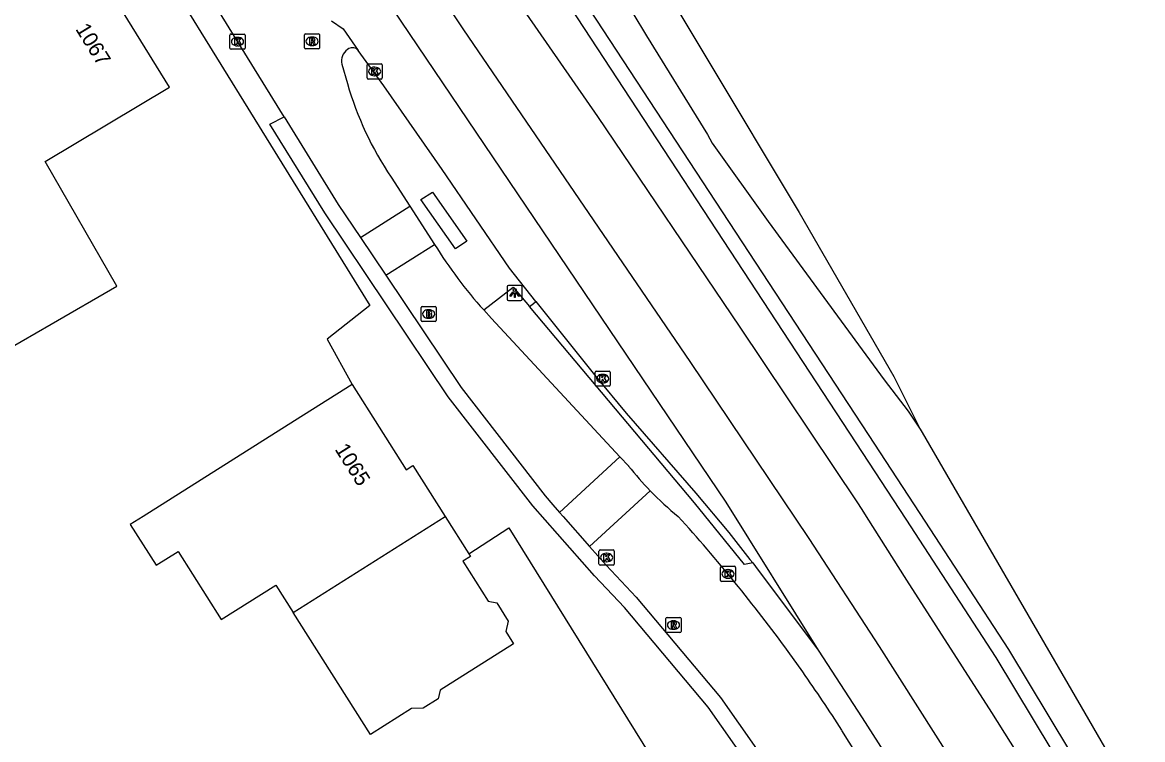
# Model space of a CAD drawing. Extents: x 157321 to 158827, y 386650 to 388532.
# Drawn here: x 158444.7 to 158518.5, y 387735.3 to 387782.5 of the extents above; entities that cross this region are included whole.
import ezdxf

# ---------------------------------------------------------------- set-up
doc = ezdxf.new("R2010")
doc.units = 0
for name, color, linetype in [('IMGEO_Brandkraan', 7, 'Continuous'), ('IMGEO_Haag', 7, 'Continuous'), ('IMGEO_Kolk', 7, 'Continuous'), ('IMGEO_Lichtpunt', 7, 'Continuous'), ('IMGEO_Pand', 7, 'Continuous'), ('IMGEO_Pand_nummerreeks', 7, 'Continuous'), ('IMGEO_Rijbaan_lokaal_gesloten', 7, 'Continuous'), ('IMGEO_Rijbaan_lokaal_open', 7, 'Continuous'), ('IMGEO_Rijbaan_regionaal_gesloten', 7, 'Continuous'), ('IMGEO_Rioolput', 7, 'Continuous'), ('IMGEO_Voetpad_gesloten', 7, 'Continuous'), ('IMGEO_Voetpad_open', 7, 'Continuous')]:
    doc.layers.add(name, color=color, linetype=linetype)

msp = doc.modelspace()

# ---------------------------------------------------------------- linework, layer by layer
at = {"layer": 'IMGEO_Brandkraan'}
for p, q in [((158470.978, 387762.896), (158470.978, 387763.748)), ((158471.053, 387763.822), (158471.905, 387763.822)), ((158471.466, 387763.602), (158471.491, 387763.602)), ((158471.979, 387763.748), (158471.979, 387762.896)), ((158471.905, 387762.822), (158471.053, 387762.822)), ((158471.489, 387763.042), (158471.464, 387763.042))]:
    msp.add_line(p, q, dxfattribs=at)
for points in [[(158470.978, 387762.896), (158470.978, 387763.748)], [(158471.053, 387763.822), (158471.905, 387763.822)], [(158471.326, 387763.522), (158471.326, 387763.122), (158471.539, 387763.122)], [(158471.557, 387763.522), (158471.326, 387763.522)], [(158471.505, 387763.441), (158471.451, 387763.441), (158471.451, 387763.365)], [(158471.451, 387763.365), (158471.504, 387763.365)], [(158471.513, 387763.289), (158471.451, 387763.289), (158471.451, 387763.208)], [(158471.979, 387763.748), (158471.979, 387762.896)], [(158471.905, 387762.822), (158471.053, 387762.822)], [(158471.451, 387763.208), (158471.513, 387763.208)]]:
    msp.add_lwpolyline(points, dxfattribs=at)
for centre, radius, start, end in [((158471.055, 387763.746), 0.0765, 91.55205, 178.44795), ((158471.055, 387763.746), 0.0765, 91.55205, 178.44795), ((158471.506, 387763.403), 0.0379, 267.82845, 90.93552), ((158471.514, 387763.248), 0.0404, 269.87594, 90.50774), ((158471.561, 387763.377), 0.145, 59.4692, 91.53667), ((158471.586, 387763.424), 0.0922, 285.51372, 58.15012), ((158471.591, 387763.232), 0.105, 301.31148, 78.98903), ((158471.903, 387763.746), 0.0765, 1.55205, 88.44795), ((158471.903, 387763.746), 0.0765, 1.55205, 88.44795), ((158471.055, 387762.898), 0.0765, 181.55205, 268.44795), ((158471.055, 387762.898), 0.0765, 181.55205, 268.44795), ((158471.545, 387763.373), 0.251, 268.66757, 293.53466), ((158471.903, 387762.898), 0.0765, 271.55205, 358.44795), ((158471.903, 387762.898), 0.0765, 271.55205, 358.44795)]:
    msp.add_arc(centre, radius, start, end, dxfattribs=at)
for centre, major_axis, ratio, start_param, end_param in [((158471.465, 387763.322), (-0.387, 0.002), 0.722429, 4.712389, 7.853982), ((158471.49, 387763.322), (-0.39, 0.002), 0.717154, 1.570796, 4.712389)]:
    msp.add_ellipse(centre, major_axis=major_axis, ratio=ratio, start_param=start_param, end_param=end_param, dxfattribs=at)
at = {"layer": 'IMGEO_Haag'}
for points in [[(158477.322, 387788.83), (158499.582, 387754.835), (158502.869, 387749.817), (158508.799, 387740.708), (158554.246, 387665.236), (158554.674, 387665.494), (158555.102, 387665.752), (158509.647, 387741.238), (158503.823, 387750.184), (158500.418, 387755.383), (158479.044, 387788.024)], [(158492.8, 387746.939), (158492.27, 387746.832), (158488.98, 387750.886), (158478.114, 387763.82)]]:
    msp.add_lwpolyline(points, dxfattribs=at)
at = {"layer": 'IMGEO_Kolk'}
for p, q in [((158458.474, 387781.749), (158459.326, 387781.749)), ((158458.399, 387780.823), (158458.399, 387781.675)), ((158458.91, 387780.969), (158458.885, 387780.969)), ((158458.887, 387781.529), (158458.912, 387781.529)), ((158459.4, 387781.675), (158459.4, 387780.823)), ((158459.326, 387780.749), (158458.474, 387780.749)), ((158467.422, 387778.86), (158467.422, 387779.712)), ((158467.497, 387779.786), (158468.349, 387779.786)), ((158467.91, 387779.566), (158467.935, 387779.566)), ((158468.423, 387779.712), (158468.423, 387778.86)), ((158468.349, 387778.786), (158467.497, 387778.786)), ((158467.933, 387779.006), (158467.908, 387779.006)), ((158482.427, 387758.643), (158482.427, 387759.495)), ((158482.502, 387759.569), (158483.354, 387759.569)), ((158482.915, 387759.349), (158482.94, 387759.349)), ((158483.428, 387759.495), (158483.428, 387758.643)), ((158483.354, 387758.569), (158482.502, 387758.569)), ((158482.938, 387758.789), (158482.913, 387758.789)), ((158482.76, 387747.797), (158483.612, 387747.797)), ((158482.685, 387746.871), (158482.685, 387747.723)), ((158483.173, 387747.577), (158483.198, 387747.577)), ((158483.686, 387747.723), (158483.686, 387746.871)), ((158483.612, 387746.797), (158482.76, 387746.797)), ((158483.196, 387747.017), (158483.171, 387747.017)), ((158490.673, 387745.793), (158490.673, 387746.645)), ((158490.748, 387746.719), (158491.6, 387746.719)), ((158491.161, 387746.499), (158491.186, 387746.499)), ((158491.674, 387746.645), (158491.674, 387745.793)), ((158491.6, 387745.719), (158490.748, 387745.719)), ((158491.184, 387745.939), (158491.159, 387745.939))]:
    msp.add_line(p, q, dxfattribs=at)
for points in [[(158458.474, 387781.749), (158459.326, 387781.749)], [(158458.399, 387780.823), (158458.399, 387781.675)], [(158458.72, 387781.449), (158458.843, 387781.449), (158458.843, 387781.298), (158458.973, 387781.449), (158459.137, 387781.449), (158458.991, 387781.298), (158459.144, 387781.049), (158458.992, 387781.049), (158458.907, 387781.213), (158458.843, 387781.146), (158458.843, 387781.049), (158458.72, 387781.049), (158458.72, 387781.449)], [(158459.4, 387781.675), (158459.4, 387780.823)], [(158459.326, 387780.749), (158458.474, 387780.749)], [(158467.422, 387778.86), (158467.422, 387779.712)], [(158467.497, 387779.786), (158468.349, 387779.786)], [(158467.743, 387779.486), (158467.866, 387779.486), (158467.866, 387779.335), (158467.996, 387779.486), (158468.16, 387779.486), (158468.014, 387779.335), (158468.167, 387779.086), (158468.015, 387779.086), (158467.93, 387779.25), (158467.866, 387779.183), (158467.866, 387779.086), (158467.743, 387779.086), (158467.743, 387779.486)], [(158468.423, 387779.712), (158468.423, 387778.86)], [(158468.349, 387778.786), (158467.497, 387778.786)], [(158482.427, 387758.643), (158482.427, 387759.495)], [(158482.502, 387759.569), (158483.354, 387759.569)], [(158482.748, 387759.269), (158482.871, 387759.269), (158482.871, 387759.118), (158483.001, 387759.269), (158483.165, 387759.269), (158483.019, 387759.118), (158483.172, 387758.869), (158483.02, 387758.869), (158482.935, 387759.033), (158482.871, 387758.966), (158482.871, 387758.869), (158482.748, 387758.869), (158482.748, 387759.269)], [(158483.428, 387759.495), (158483.428, 387758.643)], [(158483.354, 387758.569), (158482.502, 387758.569)], [(158482.76, 387747.797), (158483.612, 387747.797)], [(158482.685, 387746.871), (158482.685, 387747.723)], [(158483.006, 387747.497), (158483.129, 387747.497), (158483.129, 387747.346), (158483.259, 387747.497), (158483.423, 387747.497), (158483.277, 387747.346), (158483.43, 387747.097), (158483.278, 387747.097), (158483.193, 387747.261), (158483.129, 387747.194), (158483.129, 387747.097), (158483.006, 387747.097), (158483.006, 387747.497)], [(158483.686, 387747.723), (158483.686, 387746.871)], [(158483.612, 387746.797), (158482.76, 387746.797)], [(158490.673, 387745.793), (158490.673, 387746.645)], [(158490.748, 387746.719), (158491.6, 387746.719)], [(158490.994, 387746.419), (158491.117, 387746.419), (158491.117, 387746.268), (158491.247, 387746.419), (158491.411, 387746.419), (158491.265, 387746.268), (158491.418, 387746.019), (158491.266, 387746.019), (158491.181, 387746.183), (158491.117, 387746.116), (158491.117, 387746.019), (158490.994, 387746.019), (158490.994, 387746.419)], [(158491.674, 387746.645), (158491.674, 387745.793)], [(158491.6, 387745.719), (158490.748, 387745.719)]]:
    msp.add_lwpolyline(points, dxfattribs=at)
for centre, start, end in [((158458.476, 387781.673), 91.55205, 178.44795), ((158458.476, 387781.673), 91.55205, 178.44795), ((158459.324, 387781.673), 1.55205, 88.44795), ((158459.324, 387781.673), 1.55205, 88.44795), ((158458.476, 387780.825), 181.55205, 268.44795), ((158458.476, 387780.825), 181.55205, 268.44795), ((158459.324, 387780.825), 271.55205, 358.44795), ((158459.324, 387780.825), 271.55205, 358.44795), ((158467.499, 387779.71), 91.55205, 178.44795), ((158467.499, 387779.71), 91.55205, 178.44795), ((158468.347, 387779.71), 1.55205, 88.44795), ((158468.347, 387779.71), 1.55205, 88.44795), ((158467.499, 387778.862), 181.55205, 268.44795), ((158467.499, 387778.862), 181.55205, 268.44795), ((158468.347, 387778.862), 271.55205, 358.44795), ((158468.347, 387778.862), 271.55205, 358.44795), ((158482.504, 387759.493), 91.55205, 178.44795), ((158482.504, 387759.493), 91.55205, 178.44795), ((158483.352, 387759.493), 1.55205, 88.44795), ((158483.352, 387759.493), 1.55205, 88.44795), ((158482.504, 387758.645), 181.55205, 268.44795), ((158482.504, 387758.645), 181.55205, 268.44795), ((158483.352, 387758.645), 271.55205, 358.44795), ((158483.352, 387758.645), 271.55205, 358.44795), ((158482.762, 387747.721), 91.55205, 178.44795), ((158482.762, 387747.721), 91.55205, 178.44795), ((158483.61, 387747.721), 1.55205, 88.44795), ((158483.61, 387747.721), 1.55205, 88.44795), ((158482.762, 387746.873), 181.55205, 268.44795), ((158482.762, 387746.873), 181.55205, 268.44795), ((158483.61, 387746.873), 271.55205, 358.44795), ((158483.61, 387746.873), 271.55205, 358.44795), ((158490.75, 387746.643), 91.55205, 178.44795), ((158490.75, 387746.643), 91.55205, 178.44795), ((158491.598, 387746.643), 1.55205, 88.44795), ((158491.598, 387746.643), 1.55205, 88.44795), ((158490.75, 387745.795), 181.55205, 268.44795), ((158490.75, 387745.795), 181.55205, 268.44795), ((158491.598, 387745.795), 271.55205, 358.44795), ((158491.598, 387745.795), 271.55205, 358.44795)]:
    msp.add_arc(centre, 0.0765, start, end, dxfattribs=at)
for centre, major_axis, ratio, start_param, end_param in [((158458.886, 387781.249), (-0.387, 0.002), 0.722429, 4.712389, 7.853982), ((158458.911, 387781.249), (-0.39, 0.002), 0.717154, 1.570796, 4.712389), ((158467.909, 387779.286), (-0.387, 0.002), 0.722429, 4.712389, 7.853982), ((158467.934, 387779.286), (-0.39, 0.002), 0.717154, 1.570796, 4.712389), ((158482.914, 387759.069), (-0.387, 0.002), 0.722429, 4.712389, 7.853982), ((158482.939, 387759.069), (-0.39, 0.002), 0.717154, 1.570796, 4.712389), ((158483.172, 387747.297), (-0.387, 0.002), 0.722429, 4.712389, 7.853982), ((158483.197, 387747.297), (-0.39, 0.002), 0.717154, 1.570796, 4.712389), ((158491.16, 387746.219), (-0.387, 0.002), 0.722429, 4.712389, 7.853982), ((158491.185, 387746.219), (-0.39, 0.002), 0.717154, 1.570796, 4.712389)]:
    msp.add_ellipse(centre, major_axis=major_axis, ratio=ratio, start_param=start_param, end_param=end_param, dxfattribs=at)
at = {"layer": 'IMGEO_Lichtpunt'}
for p, q in [((158476.64, 387765.109), (158476.64, 387764.302)), ((158476.64, 387765.109), (158476.64, 387764.302)), ((158477.542, 387765.204), (158476.734, 387765.204)), ((158477.542, 387765.204), (158476.734, 387765.204)), ((158477.636, 387764.302), (158477.636, 387765.109)), ((158477.636, 387764.302), (158477.636, 387765.109)), ((158476.734, 387764.208), (158477.542, 387764.208)), ((158476.734, 387764.208), (158477.542, 387764.208))]:
    msp.add_line(p, q, dxfattribs=at)
for points in [[(158477.014, 387764.773), (158477.053, 387764.745), (158476.865, 387764.483), (158476.827, 387764.51), (158477.014, 387764.773)], [(158477.226, 387764.745), (158477.264, 387764.772), (158477.451, 387764.51), (158477.412, 387764.482), (158477.226, 387764.745)], [(158477.116, 387764.725), (158477.163, 387764.725), (158477.163, 387764.403), (158477.116, 387764.403), (158477.116, 387764.725)]]:
    msp.add_lwpolyline(points, dxfattribs=at)
msp.add_circle((158477.139, 387764.907), 0.0994, dxfattribs=at)
for centre, start, end in [((158476.734, 387765.109), 90, 180), ((158476.734, 387765.109), 90, 180), ((158477.542, 387765.109), 0, 90), ((158477.542, 387765.109), 0, 90), ((158476.734, 387764.302), 180, 270), ((158476.734, 387764.302), 180, 270), ((158477.542, 387764.302), 270, 0), ((158477.542, 387764.302), 270, 360)]:
    msp.add_arc(centre, 0.0946, start, end, dxfattribs=at)
at = {"layer": 'IMGEO_Pand'}
for points in [[(158420.449, 387754.84), (158420.634, 387754.532), (158435.654, 387763.454), (158438.722, 387758.085), (158446.629, 387762.648), (158450.959, 387765.147), (158446.232, 387773.361), (158454.417, 387778.261), (158449.506, 387786.21), (158445.177, 387783.641)], [(158466.453, 387758.693), (158462.226, 387756.024), (158452.687, 387750), (158451.843, 387749.467), (158453.536, 387746.785), (158454.985, 387747.7), (158457.822, 387743.208), (158461.43, 387745.486), (158462.567, 387743.686)], [(158466.453, 387758.693), (158470.004, 387753.07), (158470.445, 387753.349), (158472.561, 387750)], [(158462.567, 387743.686), (158472.561, 387750)], [(158472.561, 387750), (158474.112, 387747.544)], [(158474.112, 387747.544), (158474.219, 387747.375), (158473.732, 387747.067), (158475.396, 387744.432), (158475.955, 387744.306), (158476.706, 387743.117), (158476.552, 387742.435), (158477.062, 387741.627), (158472.223, 387738.571), (158472.094, 387737.999), (158471.121, 387737.385), (158470.353, 387737.354), (158467.645, 387735.644), (158462.567, 387743.686)]]:
    msp.add_lwpolyline(points, dxfattribs=at)
at = {"layer": 'IMGEO_Rijbaan_lokaal_gesloten'}
for points in [[(158466.981, 387768.362), (158470.243, 387770.42)], [(158470.243, 387770.42), (158471.87, 387767.888)], [(158466.981, 387768.362), (158468.649, 387765.876)], [(158468.649, 387765.876), (158471.87, 387767.888)]]:
    msp.add_lwpolyline(points, dxfattribs=at)
at = {"layer": 'IMGEO_Rijbaan_lokaal_open'}
for points in [[(158461.964, 387776.294), (158457.418, 387783.65), (158456.417, 387785.199), (158456.294, 387785.389)], [(158466.224, 387780.79), (158466.128, 387780.728)], [(158465.769, 387779.766), (158466.135, 387778.492)], [(158461.964, 387776.294), (158465.521, 387770.538), (158466.981, 387768.362)], [(158469.013, 387772.333), (158470.243, 387770.42)], [(158468.649, 387765.876), (158473.607, 387758.488), (158479.134, 387751.362), (158479.649, 387750.761), (158480.084, 387750.269)], [(158475.099, 387763.587), (158475.615, 387763.026), (158484.061, 387753.933)], [(158484.061, 387753.933), (158480.084, 387750.269)], [(158484.061, 387753.933), (158484.638, 387753.312)], [(158486.057, 387751.688), (158482.067, 387748.022)], [(158480.084, 387750.269), (158480.321, 387750)], [(158480.321, 387750), (158482.067, 387748.022)], [(158482.067, 387748.022), (158483.16, 387746.784), (158485.139, 387744.695), (158490.689, 387738.089), (158494.242, 387733.021)], [(158496.092, 387739.767), (158495.124, 387741.121)], [(158575.693, 387608.747), (158574.25, 387612.073), (158573.263, 387614.324), (158572.395, 387616.327), (158568.469, 387623.544), (158565.611, 387628.774), (158563.277, 387632.656), (158559.979, 387637.836), (158552.406, 387649.892), (158546.754, 387658.957), (158540.036, 387669.734), (158526.94, 387690.536), (158513.479, 387712.119), (158507.38, 387721.854), (158500, 387733.78), (158498.673, 387735.925)]]:
    msp.add_lwpolyline(points, dxfattribs=at)
for centre, radius, start, end in [((158466.647, 387779.986), 0.905, 124.98886, 194.08192), ((158466.463, 387780.387), 0.469, 37.33715, 120.65577), ((158486.581, 387784.294), 21.253, 195.84292, 214.24892), ((158497.962, 387784.114), 30.726, 211.87671, 221.91849), ((158500.953, 387766.136), 20.752, 218.16743, 224.12444), ((158500.908, 387766.084), 20.683, 224.1076, 231.04311), ((158409.125, 387678.565), 106.344, 36.03207, 42.20082), ((158407.849, 387677.699), 107.886, 32.66351, 35.12176)]:
    msp.add_arc(centre, radius, start, end, dxfattribs=at)
at = {"layer": 'IMGEO_Rijbaan_regionaal_gesloten'}
for points in [[(158472.301, 387808.661), (158483.715, 387790.287), (158495.855, 387770), (158502.083, 387759.2), (158503.821, 387755.74)], [(158526.396, 387701.609), (158518.219, 387714.646), (158507.374, 387731.643), (158501.139, 387741.445), (158496.509, 387748.542), (158488.684, 387760.188), (158473.8, 387782.031), (158460.749, 387801.6)], [(158462.527, 387793.159), (158491.03, 387750.937), (158497.101, 387741.197)], [(158554.457, 387663.484), (158552.634, 387666.504), (158541.8, 387683.962), (158531.52, 387700.592), (158523.189, 387713.88), (158516.166, 387724.963), (158508.525, 387737.107), (158502.936, 387745.818), (158500.284, 387750), (158500, 387750.448), (158499.673, 387750.963), (158491.968, 387762.456), (158482.6, 387776.318), (158472.323, 387791.17)], [(158483.108, 387786.123), (158485.821, 387781.638), (158489.82, 387775.133), (158490.141, 387774.575), (158493.826, 387769.419), (158500, 387760.958), (158501.442, 387758.981), (158503.027, 387756.937), (158503.821, 387755.74)], [(158465.079, 387782.617), (158465.857, 387782.094), (158466.836, 387780.671)], [(158478.533, 387764.153), (158476.792, 387766.343), (158472.369, 387772.833), (158468.528, 387778.337), (158466.836, 387780.671)], [(158478.533, 387764.153), (158482.467, 387759.208), (158484.479, 387756.807), (158489.052, 387751.531), (158491.219, 387748.942), (158492.619, 387747.169), (158492.8, 387746.939)], [(158503.821, 387755.74), (158503.948, 387755.521), (158507.149, 387750), (158514.656, 387737.055), (158521.384, 387725.399), (158528.824, 387712.557), (158534.552, 387702.542), (158543.62, 387686.719), (158551.086, 387673.81), (158556.471, 387664.442)], [(158492.8, 387746.939), (158492.976, 387746.716), (158497.101, 387741.197)], [(158497.101, 387741.197), (158500, 387736.754), (158508.695, 387723.169), (158519.653, 387705.776), (158522.369, 387701.384), (158529.854, 387689.194), (158534.613, 387681.449), (158546.532, 387662.154), (158548.031, 387659.708), (158555.595, 387647.362), (158562.464, 387636.274), (158568.591, 387625.805), (158574.727, 387615.189), (158578.085, 387609.328)]]:
    msp.add_lwpolyline(points, dxfattribs=at)
at = {"layer": 'IMGEO_Rioolput'}
for p, q in [((158463.303, 387780.842), (158463.303, 387781.694)), ((158463.378, 387781.768), (158464.23, 387781.768)), ((158464.304, 387781.694), (158464.304, 387780.842)), ((158463.814, 387780.988), (158463.789, 387780.988)), ((158463.791, 387781.548), (158463.816, 387781.548)), ((158464.23, 387780.768), (158463.378, 387780.768)), ((158487.087, 387742.428), (158487.087, 387743.28)), ((158487.162, 387743.354), (158488.014, 387743.354)), ((158487.575, 387743.134), (158487.6, 387743.134)), ((158488.088, 387743.28), (158488.088, 387742.428)), ((158488.014, 387742.354), (158487.162, 387742.354)), ((158487.598, 387742.574), (158487.573, 387742.574))]:
    msp.add_line(p, q, dxfattribs=at)
for points in [[(158463.303, 387780.842), (158463.303, 387781.694)], [(158463.378, 387781.768), (158464.23, 387781.768)], [(158464.304, 387781.694), (158464.304, 387780.842)], [(158463.892, 387781.466), (158463.64, 387781.468), (158463.64, 387781.068)], [(158463.64, 387781.068), (158463.764, 387781.068), (158463.764, 387781.23), (158463.775, 387781.23)], [(158463.818, 387781.387), (158463.764, 387781.387), (158463.764, 387781.306)], [(158463.764, 387781.306), (158463.816, 387781.306)], [(158463.822, 387781.201), (158463.893, 387781.068), (158464.033, 387781.068), (158463.968, 387781.194)], [(158464.23, 387780.768), (158463.378, 387780.768)], [(158487.087, 387742.428), (158487.087, 387743.28)], [(158487.162, 387743.354), (158488.014, 387743.354)], [(158487.676, 387743.052), (158487.424, 387743.054), (158487.424, 387742.654)], [(158487.424, 387742.654), (158487.548, 387742.654), (158487.548, 387742.816), (158487.559, 387742.816)], [(158487.602, 387742.973), (158487.548, 387742.973), (158487.548, 387742.892)], [(158487.548, 387742.892), (158487.6, 387742.892)], [(158487.606, 387742.787), (158487.677, 387742.654), (158487.817, 387742.654), (158487.752, 387742.78)], [(158488.088, 387743.28), (158488.088, 387742.428)], [(158488.014, 387742.354), (158487.162, 387742.354)]]:
    msp.add_lwpolyline(points, dxfattribs=at)
for centre, radius, start, end in [((158463.38, 387781.692), 0.0765, 91.55205, 178.44795), ((158463.38, 387781.692), 0.0765, 91.55205, 178.44795), ((158464.228, 387781.692), 0.0765, 1.55205, 88.44795), ((158464.228, 387781.692), 0.0765, 1.55205, 88.44795), ((158463.774, 387781.177), 0.0533, 26.02933, 88.69889), ((158463.8, 387781.495), 0.19, 274.7715, 282.96867), ((158463.824, 387781.291), 0.0964, 77.00612, 93.18647), ((158463.838, 387781.348), 0.0378, 276.66336, 79.67722), ((158463.891, 387781.356), 0.109, 350.36119, 89.41601), ((158463.889, 387781.356), 0.112, 277.58423, 350.98172), ((158463.873, 387781.141), 0.108, 29.51342, 73.79051), ((158463.38, 387780.844), 0.0765, 181.55205, 268.44795), ((158463.38, 387780.844), 0.0765, 181.55205, 268.44795), ((158464.228, 387780.844), 0.0765, 271.55205, 358.44795), ((158464.228, 387780.844), 0.0765, 271.55205, 358.44795), ((158487.164, 387743.278), 0.0765, 91.55205, 178.44795), ((158487.164, 387743.278), 0.0765, 91.55205, 178.44795), ((158487.558, 387742.763), 0.0533, 26.02933, 88.69889), ((158487.584, 387743.081), 0.19, 274.7715, 282.96867), ((158487.608, 387742.877), 0.0964, 77.00612, 93.18647), ((158487.622, 387742.934), 0.0378, 276.66336, 79.67722), ((158487.675, 387742.942), 0.109, 350.36119, 89.41601), ((158487.673, 387742.942), 0.112, 277.58423, 350.98172), ((158487.657, 387742.727), 0.108, 29.51342, 73.79051), ((158488.012, 387743.278), 0.0765, 1.55205, 88.44795), ((158488.012, 387743.278), 0.0765, 1.55205, 88.44795), ((158487.164, 387742.43), 0.0765, 181.55205, 268.44795), ((158487.164, 387742.43), 0.0765, 181.55205, 268.44795), ((158488.012, 387742.43), 0.0765, 271.55205, 358.44795), ((158488.012, 387742.43), 0.0765, 271.55205, 358.44795)]:
    msp.add_arc(centre, radius, start, end, dxfattribs=at)
for centre, major_axis, ratio, start_param, end_param in [((158463.79, 387781.268), (-0.387, 0.002), 0.722429, 4.712389, 7.853982), ((158463.815, 387781.268), (-0.39, 0.002), 0.717154, 1.570796, 4.712389), ((158487.574, 387742.854), (-0.387, 0.002), 0.722429, 4.712389, 7.853982), ((158487.599, 387742.854), (-0.39, 0.002), 0.717154, 1.570796, 4.712389)]:
    msp.add_ellipse(centre, major_axis=major_axis, ratio=ratio, start_param=start_param, end_param=end_param, dxfattribs=at)
at = {"layer": 'IMGEO_Voetpad_gesloten'}
msp.add_lwpolyline([(158471.725, 387771.341), (158473.983, 387768.11), (158473.246, 387767.613), (158470.962, 387770.85), (158471.725, 387771.341)], dxfattribs=at)
at = {"layer": 'IMGEO_Voetpad_open'}
for points in [[(158444.43, 387801.277), (158454.834, 387784.544), (158454.986, 387784.299), (158467.609, 387763.876), (158464.803, 387761.657), (158466.453, 387758.693)], [(158494.242, 387733.021), (158493.376, 387732.445), (158489.864, 387737.455), (158484.363, 387744.002), (158482.392, 387746.082), (158478.328, 387750.705), (158472.763, 387757.879), (158464.647, 387769.975), (158461.034, 387775.821), (158461.964, 387776.294)], [(158475.099, 387763.587), (158477.048, 387765.088), (158478.114, 387763.82)], [(158478.114, 387763.82), (158478.367, 387764.022), (158478.533, 387764.153)], [(158474.112, 387747.544), (158476.758, 387749.25), (158487.376, 387732.173), (158491.033, 387734.627), (158492.867, 387732.355)]]:
    msp.add_lwpolyline(points, dxfattribs=at)

# ---------------------------------------------------------------- texts
at = {"layer": 'IMGEO_Pand_nummerreeks'}
for s, rotation, p in [('1067', 301.70727, (158448.204, 387782.077)), ('1065', 302.27296, (158465.269, 387754.421))]:
    msp.add_text(s, height=1, rotation=rotation, dxfattribs=at).set_placement(p)

doc.saveas('drawing.dxf')
